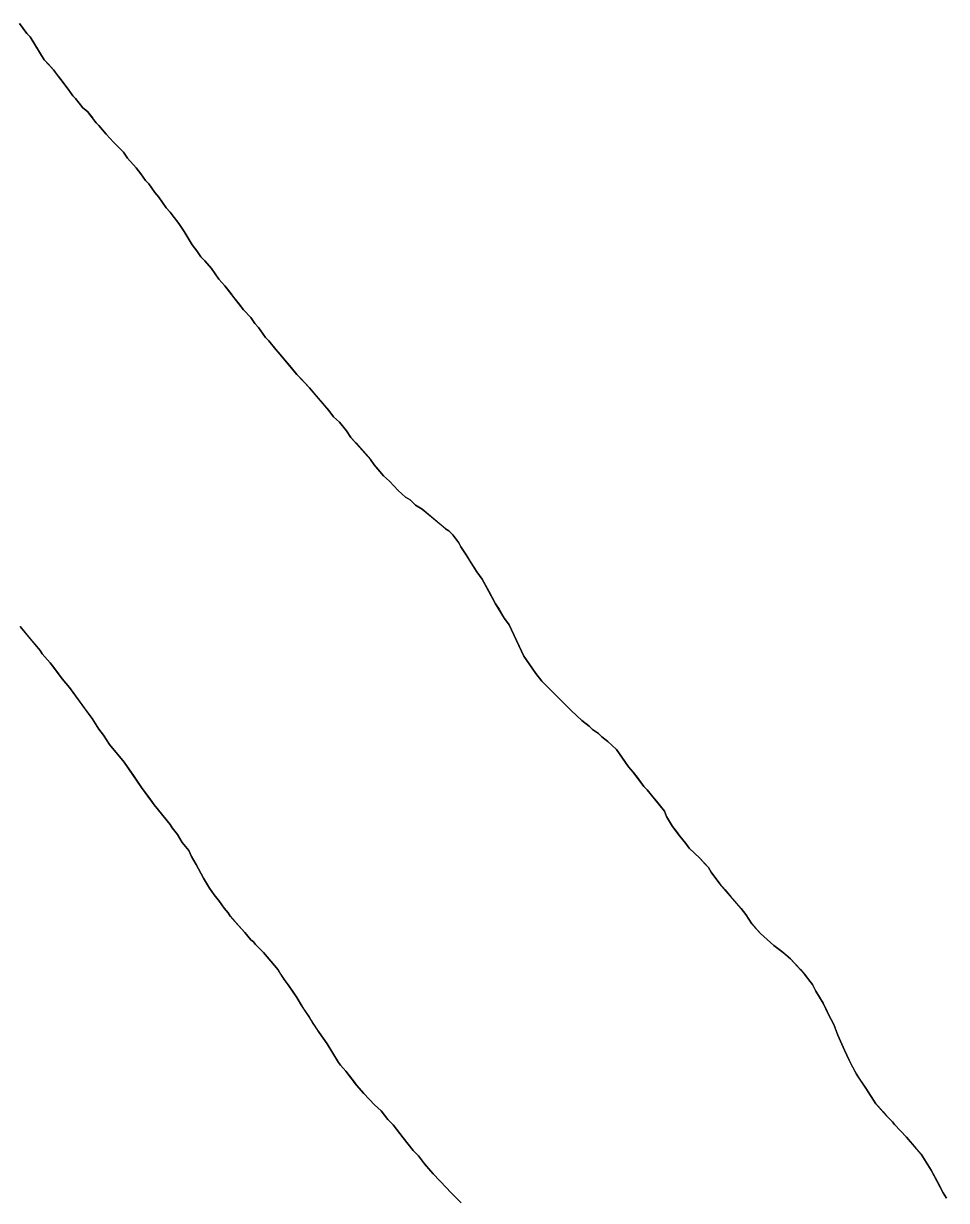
# Model space of a CAD drawing. Extents: x 3172297 to 3210190, y 958463 to 983887.
# Drawn here: x 3179362.4 to 3179652, y 964612.3 to 964981.6 of the extents above; entities that cross this region are included whole.
import ezdxf

# ---------------------------------------------------------------- set-up
doc = ezdxf.new("R2010")
doc.units = 0
doc.layers.add('V-SITE-VEGE', color=7, linetype='Continuous')
doc.layers.add('V-TOPO-SHOR', color=7, linetype='Continuous')

msp = doc.modelspace()

# ---------------------------------------------------------------- linework, layer by layer
at = {"layer": 'V-SITE-VEGE'}
for p, q in [((3179363.47, 964978.51), (3179361.17, 964981.62)), ((3179364.52, 964977.47), (3179363.47, 964978.51)), ((3179368.92, 964970.19), (3179364.52, 964977.47)), ((3179371.85, 964967.07), (3179368.92, 964970.19)), ((3179376.45, 964961.04), (3179371.85, 964967.07)), ((3179377.91, 964958.96), (3179376.45, 964961.04)), ((3179378.75, 964958.13), (3179377.91, 964958.96)), ((3179381.05, 964955.22), (3179378.75, 964958.13)), ((3179382.52, 964953.98), (3179381.05, 964955.22)), ((3179385.23, 964950.44), (3179382.52, 964953.98)), ((3179386.07, 964949.61), (3179385.23, 964950.44)), ((3179388.37, 964946.91), (3179386.07, 964949.61)), ((3179390.67, 964944.42), (3179388.37, 964946.91)), ((3179393.81, 964941.3), (3179390.67, 964944.42)), ((3179395.06, 964939.43), (3179393.81, 964941.3)), ((3179397.78, 964936.31), (3179395.06, 964939.43)), ((3179399.25, 964934.44), (3179397.78, 964936.31)), ((3179400.71, 964932.36), (3179399.25, 964934.44)), ((3179401.76, 964931.33), (3179400.71, 964932.36)), ((3179403.64, 964928.62), (3179401.76, 964931.33)), ((3179404.9, 964927.17), (3179403.64, 964928.62)), ((3179407.2, 964923.84), (3179404.9, 964927.17)), ((3179408.46, 964922.39), (3179407.2, 964923.84)), ((3179411.17, 964918.85), (3179408.46, 964922.39)), ((3179412.85, 964916.36), (3179411.17, 964918.85)), ((3179415.36, 964912.2), (3179412.85, 964916.36)), ((3179416.83, 964910.33), (3179415.36, 964912.2)), ((3179418.08, 964908.45), (3179416.83, 964910.33)), ((3179419.34, 964907.21), (3179418.08, 964908.45)), ((3179421.43, 964904.71), (3179419.34, 964907.21)), ((3179423.73, 964901.39), (3179421.43, 964904.71)), ((3179425.62, 964899.31), (3179423.73, 964901.39)), ((3179431.47, 964891.83), (3179425.62, 964899.31)), ((3179433.77, 964889.33), (3179431.47, 964891.83)), ((3179435.03, 964887.46), (3179433.77, 964889.33)), ((3179436.08, 964886.21), (3179435.03, 964887.46)), ((3179438.38, 964883.1), (3179436.08, 964886.21)), ((3179439.42, 964882.06), (3179438.38, 964883.1)), ((3179441.52, 964879.35), (3179439.42, 964882.06)), ((3179442.35, 964878.52), (3179441.52, 964879.35)), ((3179448.21, 964871.46), (3179442.35, 964878.52)), ((3179452.18, 964867.3), (3179448.21, 964871.46)), ((3179458.25, 964860.23), (3179452.18, 964867.3)), ((3179459.71, 964858.16), (3179458.25, 964860.23)), ((3179461.59, 964856.5), (3179459.71, 964858.16)), ((3179463.69, 964853.79), (3179461.59, 964856.5)), ((3179465.15, 964851.71), (3179463.69, 964853.79)), ((3179471.22, 964844.86), (3179465.15, 964851.71)), ((3179472.47, 964843.19), (3179471.22, 964844.86)), ((3179475.4, 964839.66), (3179472.47, 964843.19)), ((3179477.28, 964838), (3179475.4, 964839.66)), ((3179480, 964835.09), (3179477.28, 964838)), ((3179482.3, 964833.01), (3179480, 964835.09)), ((3179483.76, 964832.19), (3179482.3, 964833.01)), ((3179485.44, 964830.52), (3179483.76, 964832.19)), ((3179487.52, 964829.28), (3179485.44, 964830.52)), ((3179494.83, 964823.05), (3179487.52, 964829.28)), ((3179495.88, 964822.43), (3179494.83, 964823.05)), ((3179497.13, 964821.18), (3179495.88, 964822.43)), ((3179499.02, 964818.69), (3179497.13, 964821.18)), ((3179499.65, 964817.44), (3179499.02, 964818.69)), ((3179501.32, 964814.95), (3179499.65, 964817.44)), ((3179504.67, 964809.54), (3179501.32, 964814.95)), ((3179506.35, 964807.25), (3179504.67, 964809.54)), ((3179510.54, 964799.56), (3179506.35, 964807.25)), ((3179513.26, 964794.98), (3179510.54, 964799.56)), ((3179514.73, 964792.9), (3179513.26, 964794.98)), ((3179367.63, 964784.93), (3179361.36, 964792.41)), ((3179519.34, 964783.12), (3179514.73, 964792.9)), ((3179368.26, 964783.89), (3179367.63, 964784.93)), ((3179370.77, 964780.98), (3179368.26, 964783.89)), ((3179523.11, 964777.71), (3179519.34, 964783.12)), ((3179374.54, 964775.99), (3179370.77, 964780.98)), ((3179376.84, 964773.29), (3179374.54, 964775.99)), ((3179524.99, 964775.22), (3179523.11, 964777.71)), ((3179383.95, 964763.51), (3179376.84, 964773.29)), ((3179534.19, 964766.08), (3179524.99, 964775.22)), ((3179537.54, 964762.96), (3179534.19, 964766.08)), ((3179386.05, 964760.19), (3179383.95, 964763.51)), ((3179539.84, 964761.1), (3179537.54, 964762.96)), ((3179540.88, 964760.06), (3179539.84, 964761.1)), ((3179387.51, 964758.32), (3179386.05, 964760.19)), ((3179389.4, 964755.41), (3179387.51, 964758.32)), ((3179542.76, 964758.81), (3179540.88, 964760.06)), ((3179543.81, 964757.77), (3179542.76, 964758.81)), ((3179545.69, 964756.32), (3179543.81, 964757.77)), ((3179394, 964749.8), (3179389.4, 964755.41)), ((3179548.4, 964753.83), (3179545.69, 964756.32)), ((3179552.17, 964748.42), (3179548.4, 964753.83)), ((3179399.44, 964741.89), (3179394, 964749.8)), ((3179553.64, 964746.76), (3179552.17, 964748.42)), ((3179556.98, 964742.19), (3179553.64, 964746.76)), ((3179558.03, 964741.15), (3179556.98, 964742.19)), ((3179403.42, 964736.49), (3179399.44, 964741.89)), ((3179563.47, 964734.5), (3179558.03, 964741.15)), ((3179408.44, 964730.25), (3179403.42, 964736.49)), ((3179564.1, 964732.83), (3179563.47, 964734.5)), ((3179565.98, 964729.71), (3179564.1, 964732.83)), ((3179409.07, 964729.21), (3179408.44, 964730.25)), ((3179410.74, 964727.14), (3179409.07, 964729.21)), ((3179568.29, 964726.59), (3179565.98, 964729.71)), ((3179412.21, 964724.64), (3179410.74, 964727.14)), ((3179414.3, 964722.15), (3179412.21, 964724.64)), ((3179570.17, 964724.31), (3179568.29, 964726.59)), ((3179571.21, 964722.85), (3179570.17, 964724.31)), ((3179415.14, 964720.27), (3179414.3, 964722.15)), ((3179416.61, 964717.77), (3179415.14, 964720.27)), ((3179574.56, 964719.74), (3179571.21, 964722.85)), ((3179418.91, 964713.41), (3179416.61, 964717.77)), ((3179577.28, 964716.83), (3179574.56, 964719.74)), ((3179578.12, 964715.37), (3179577.28, 964716.83)), ((3179420.8, 964710.29), (3179418.91, 964713.41)), ((3179580.83, 964711.63), (3179578.12, 964715.37)), ((3179422.26, 964708.21), (3179420.8, 964710.29)), ((3179587.53, 964703.94), (3179580.83, 964711.63)), ((3179423.94, 964706.13), (3179422.26, 964708.21)), ((3179425.4, 964704.05), (3179423.94, 964706.13)), ((3179426.66, 964702.59), (3179425.4, 964704.05)), ((3179427.29, 964701.55), (3179426.66, 964702.59)), ((3179431.89, 964696.36), (3179427.29, 964701.55)), ((3179588.99, 964702.07), (3179587.53, 964703.94)), ((3179590.88, 964699.16), (3179588.99, 964702.07)), ((3179593.6, 964696.04), (3179590.88, 964699.16)), ((3179433.77, 964694.07), (3179431.89, 964696.36)), ((3179434.61, 964693.45), (3179433.77, 964694.07)), ((3179597.78, 964692.31), (3179593.6, 964696.04)), ((3179435.23, 964692.62), (3179434.61, 964693.45)), ((3179437.74, 964690.13), (3179435.23, 964692.62)), ((3179600.29, 964690.44), (3179597.78, 964692.31)), ((3179603, 964688.15), (3179600.29, 964690.44)), ((3179442.35, 964684.72), (3179437.74, 964690.13)), ((3179607.39, 964683.37), (3179603, 964688.15)), ((3179444.23, 964681.6), (3179442.35, 964684.72)), ((3179609.9, 964680.05), (3179607.39, 964683.37)), ((3179445.49, 964679.94), (3179444.23, 964681.6)), ((3179448.21, 964675.99), (3179445.49, 964679.94)), ((3179610.95, 964677.97), (3179609.9, 964680.05)), ((3179449.47, 964673.7), (3179448.21, 964675.99)), ((3179613.26, 964674.22), (3179610.95, 964677.97)), ((3179451.98, 964669.96), (3179449.47, 964673.7)), ((3179614.94, 964670.69), (3179613.26, 964674.22)), ((3179455.12, 964664.97), (3179451.98, 964669.96)), ((3179616.61, 964667.57), (3179614.94, 964670.69)), ((3179457.63, 964661.43), (3179455.12, 964664.97)), ((3179617.88, 964664.23), (3179616.61, 964667.57)), ((3179461.19, 964655.61), (3179457.63, 964661.43)), ((3179619.97, 964659.45), (3179617.88, 964664.23)), ((3179621.44, 964656.33), (3179619.97, 964659.45)), ((3179461.82, 964654.78), (3179461.19, 964655.61)), ((3179463.5, 964652.91), (3179461.82, 964654.78)), ((3179623.75, 964651.96), (3179621.44, 964656.33)), ((3179466.84, 964648.54), (3179463.5, 964652.91)), ((3179626.68, 964647.59), (3179623.75, 964651.96)), ((3179469.14, 964645.84), (3179466.84, 964648.54)), ((3179629.82, 964642.6), (3179626.68, 964647.59)), ((3179472.49, 964642.31), (3179469.14, 964645.84)), ((3179474.58, 964640.44), (3179472.49, 964642.31)), ((3179633.17, 964638.86), (3179629.82, 964642.6)), ((3179476.67, 964637.74), (3179474.58, 964640.44)), ((3179635.05, 964636.99), (3179633.17, 964638.86)), ((3179478.35, 964636.08), (3179476.67, 964637.74)), ((3179481.48, 964631.92), (3179478.35, 964636.08)), ((3179635.67, 964636.16), (3179635.05, 964636.99)), ((3179639.44, 964632.21), (3179635.67, 964636.16)), ((3179484.62, 964627.97), (3179481.48, 964631.92)), ((3179644.04, 964626.81), (3179639.44, 964632.21)), ((3179486.29, 964626.31), (3179484.62, 964627.97)), ((3179488.18, 964623.81), (3179486.29, 964626.31)), ((3179490.9, 964620.7), (3179488.18, 964623.81)), ((3179647.18, 964621.82), (3179644.04, 964626.81)), ((3179495.08, 964616.33), (3179490.9, 964620.7)), ((3179650.96, 964614.74), (3179647.18, 964621.82)), ((3179496.33, 964614.88), (3179495.08, 964616.33)), ((3179499.68, 964611.55), (3179496.33, 964614.88)), ((3179652, 964613.08), (3179650.96, 964614.74))]:
    msp.add_line(p, q, dxfattribs=at)
at = {"layer": 'V-TOPO-SHOR'}
for points in [[(3179361.17, 964981.62), (3179363.47, 964978.51), (3179364.52, 964977.47), (3179366.82, 964973.72), (3179367.45, 964972.69), (3179368.92, 964970.19), (3179370.17, 964968.94), (3179371.85, 964967.07), (3179372.89, 964965.62), (3179373.94, 964964.37), (3179376.45, 964961.04), (3179377.91, 964958.96), (3179378.75, 964958.13), (3179381.05, 964955.22), (3179382.52, 964953.98), (3179384.19, 964951.9), (3179384.4, 964951.48), (3179385.23, 964950.44), (3179386.07, 964949.61), (3179388.37, 964946.91), (3179390.67, 964944.42), (3179393.18, 964941.93), (3179393.81, 964941.3)], [(3179393.81, 964941.3), (3179394.65, 964940.05), (3179395.06, 964939.43), (3179397.78, 964936.31), (3179399.25, 964934.44), (3179400.71, 964932.36), (3179401.76, 964931.33), (3179403.64, 964928.62), (3179404.9, 964927.17), (3179407.2, 964923.84), (3179408.46, 964922.39), (3179409.71, 964920.72), (3179411.17, 964918.85), (3179412.85, 964916.36), (3179415.36, 964912.2), (3179416.83, 964910.33), (3179418.08, 964908.45), (3179419.34, 964907.21), (3179421.43, 964904.71), (3179423.73, 964901.39), (3179425.62, 964899.31), (3179427.29, 964897.23), (3179428.34, 964895.77), (3179430.22, 964893.49), (3179431.47, 964891.83), (3179433.77, 964889.33), (3179435.03, 964887.46), (3179436.08, 964886.21), (3179438.38, 964883.1), (3179439.42, 964882.06), (3179441.52, 964879.35), (3179442.35, 964878.52), (3179446.33, 964873.74), (3179448.21, 964871.46), (3179449.46, 964870.21), (3179452.18, 964867.3), (3179454.27, 964864.81), (3179458.25, 964860.23), (3179459.71, 964858.16), (3179461.59, 964856.49), (3179463.69, 964853.79), (3179465.15, 964851.71), (3179466.62, 964850.05), (3179471.22, 964844.86), (3179472.47, 964843.19), (3179474.35, 964840.91), (3179475.4, 964839.66), (3179477.28, 964838), (3179480, 964835.09), (3179482.3, 964833.01), (3179483.76, 964832.19), (3179485.44, 964830.52), (3179487.52, 964829.28), (3179490.45, 964826.79), (3179492.95, 964824.71), (3179494.83, 964823.05), (3179495.88, 964822.43), (3179497.13, 964821.18), (3179499.02, 964818.69), (3179499.65, 964817.44), (3179501.32, 964814.95), (3179502.58, 964812.86), (3179504.67, 964809.54), (3179506.35, 964807.25), (3179508.44, 964803.51), (3179510.54, 964799.56), (3179511.59, 964797.89), (3179513.26, 964794.98), (3179514.73, 964792.9), (3179517.88, 964786.24), (3179519.34, 964783.12), (3179520.81, 964781.04), (3179523.11, 964777.71), (3179524.99, 964775.22), (3179528.55, 964771.69), (3179530.01, 964770.23), (3179531.48, 964768.78), (3179532.52, 964767.74), (3179534.19, 964766.08), (3179537.54, 964762.96), (3179539.84, 964761.1), (3179540.88, 964760.06), (3179542.76, 964758.81), (3179543.81, 964757.77), (3179545.69, 964756.32), (3179548.4, 964753.83), (3179549.87, 964751.75), (3179552.17, 964748.42), (3179553.64, 964746.76), (3179554.89, 964745.1), (3179556.98, 964742.19), (3179558.03, 964741.15), (3179559.7, 964739.07), (3179560.96, 964737.61), (3179563.47, 964734.5), (3179564.1, 964732.83), (3179564.73, 964731.79), (3179565.98, 964729.71), (3179567.24, 964728.05), (3179568.29, 964726.59), (3179570.17, 964724.31)], [(3179361.36, 964792.41), (3179364.07, 964789.08)], [(3179364.07, 964789.08), (3179367.63, 964784.93), (3179368.26, 964783.89), (3179370.77, 964780.98), (3179372.23, 964779.11), (3179374.54, 964775.99), (3179376.84, 964773.29), (3179382.28, 964765.8), (3179383.95, 964763.52), (3179386.05, 964760.19), (3179387.51, 964758.32), (3179389.4, 964755.41), (3179394, 964749.8), (3179395.46, 964747.72), (3179396.93, 964745.64), (3179399.44, 964741.89), (3179401.95, 964738.57), (3179403.42, 964736.49), (3179408.44, 964730.25), (3179409.07, 964729.21), (3179410.74, 964727.13), (3179412.21, 964724.64), (3179414.3, 964722.15), (3179415.14, 964720.27), (3179416.61, 964717.77), (3179418.91, 964713.41), (3179420.8, 964710.29), (3179422.26, 964708.21), (3179423.94, 964706.13), (3179425.4, 964704.05), (3179426.66, 964702.59), (3179427.29, 964701.55), (3179428.75, 964699.89), (3179429.8, 964698.65), (3179431.89, 964696.36), (3179433.77, 964694.07), (3179434.61, 964693.45), (3179435.23, 964692.62), (3179435.44, 964692.41), (3179436.49, 964691.37), (3179437.74, 964690.13), (3179442.35, 964684.72), (3179443.18, 964683.27), (3179444.23, 964681.6), (3179445.49, 964679.94), (3179446.95, 964677.86), (3179448.21, 964675.99), (3179449.47, 964673.7), (3179450.3, 964672.45), (3179451.98, 964669.96), (3179453.23, 964667.88), (3179455.12, 964664.97), (3179457.63, 964661.43), (3179461.19, 964655.61), (3179461.82, 964654.78), (3179463.49, 964652.91), (3179465.79, 964650), (3179466.84, 964648.54), (3179469.14, 964645.84), (3179472.49, 964642.31), (3179474.58, 964640.44), (3179476.67, 964637.74), (3179478.34, 964636.08), (3179481.48, 964631.92), (3179484.62, 964627.97), (3179486.29, 964626.31), (3179488.18, 964623.81), (3179489.43, 964622.36), (3179490.9, 964620.7), (3179495.08, 964616.33), (3179496.33, 964614.88), (3179497.59, 964613.63), (3179499.68, 964611.55)], [(3179570.17, 964724.31), (3179571.21, 964722.85), (3179574.56, 964719.74), (3179576.23, 964717.87), (3179577.28, 964716.83), (3179578.12, 964715.37), (3179579.37, 964713.71), (3179580.84, 964711.63), (3179582.51, 964709.76), (3179584.39, 964707.47), (3179587.53, 964703.94), (3179588.99, 964702.07), (3179590.88, 964699.16), (3179592.13, 964697.7), (3179593.6, 964696.04), (3179597.78, 964692.3), (3179599.45, 964691.06), (3179600.29, 964690.44), (3179601.33, 964689.61), (3179603, 964688.15), (3179606.14, 964684.83), (3179607.39, 964683.37), (3179609.07, 964681.09), (3179609.9, 964680.05), (3179610.95, 964677.97), (3179613.26, 964674.22), (3179614.09, 964672.56), (3179614.94, 964670.69), (3179616.61, 964667.57), (3179617.45, 964665.28), (3179617.87, 964664.23), (3179619.97, 964659.45), (3179621.44, 964656.33), (3179622.7, 964653.83), (3179623.75, 964651.96), (3179624.79, 964650.3), (3179626.68, 964647.59), (3179629.82, 964642.6), (3179630.45, 964641.98), (3179632.12, 964640.11), (3179633.17, 964638.86), (3179635.05, 964636.99), (3179635.67, 964636.16), (3179639.44, 964632.21), (3179642.37, 964628.68), (3179644.04, 964626.81), (3179645.09, 964625.15), (3179647.18, 964621.82), (3179648.44, 964619.53), (3179650.12, 964616.41), (3179650.96, 964614.74), (3179652, 964613.08)]]:
    msp.add_lwpolyline(points, dxfattribs=at)

doc.saveas('drawing.dxf')
